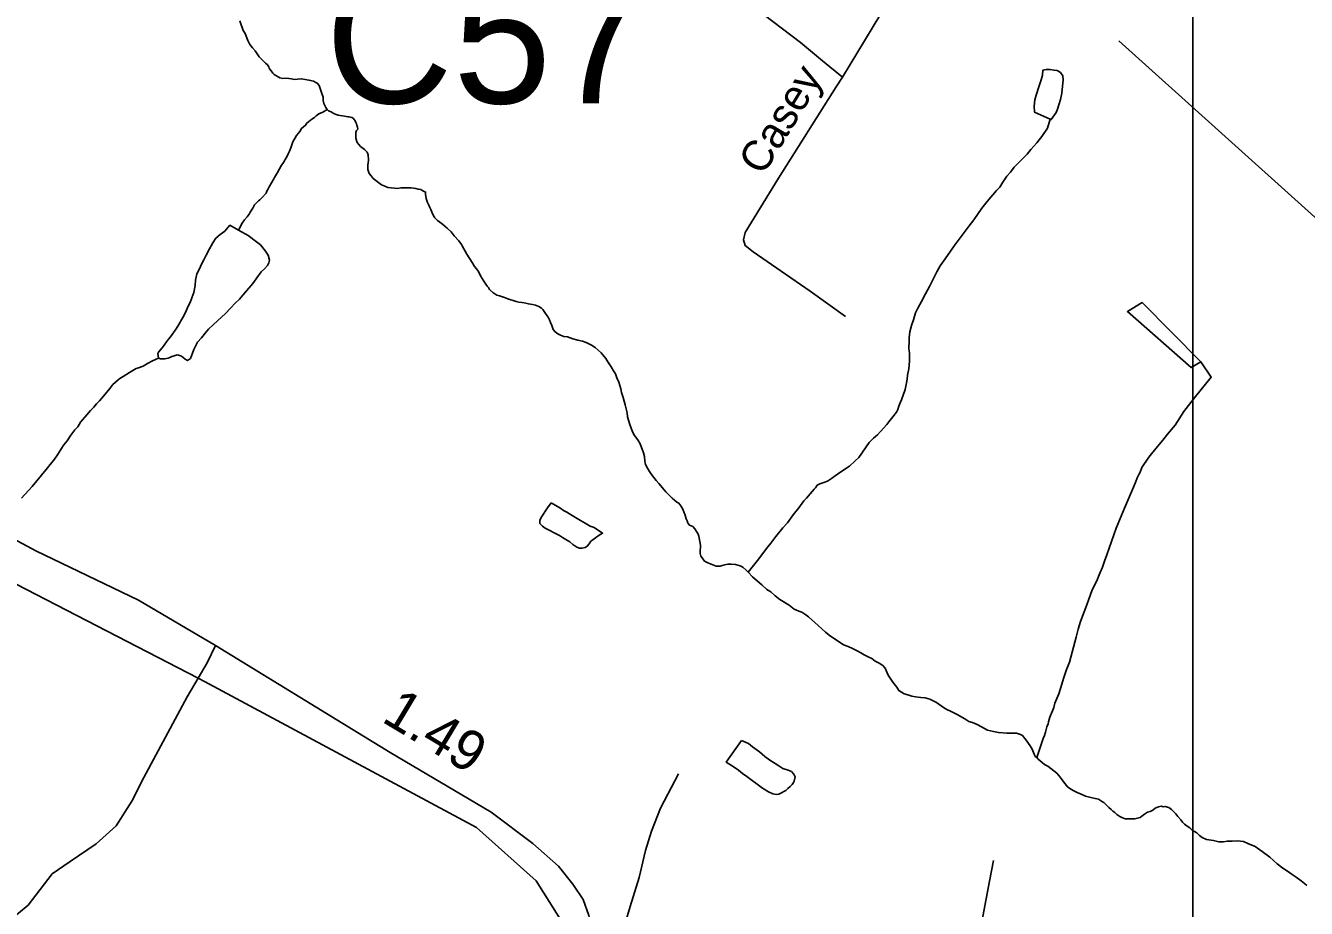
# Model space of a CAD drawing. Extents: x 2206922 to 2357709, y 510027 to 673830.
# Drawn here: x 2325457 to 2329429, y 575442 to 578180 of the extents above; entities that cross this region are included whole.
import ezdxf

# ---------------------------------------------------------------- set-up
doc = ezdxf.new("R2010")
doc.units = 0
for name, color, linetype in [('Exist Boundary Political Urban Extension UEB', 7, 'Continuous'), ('Exist Hydrographic Misc Water Feature', 7, 'Continuous'), ('Exist Road Non-System Type 51', 7, 'Continuous'), ('Exist Road Secondary Mileage Hundredths English Label', 7, 'Continuous'), ('Exist Road Secondary Structure Culvert Number Label', 7, 'Continuous'), ('Exist Road Secondary Type 51 Attributed', 7, 'Continuous'), ('Exist Road Secondary Type 51 Label', 7, 'Continuous'), ('Map Preparation Inset Cut Line', 7, 'Continuous')]:
    doc.layers.add(name, color=color, linetype=linetype)

msp = doc.modelspace()

# ---------------------------------------------------------------- linework, layer by layer
at = {"layer": 'Exist Boundary Political Urban Extension UEB'}
for points in [[(2325992.1, 576155.6), (2324138.3, 577112.9), (2324187.2, 577204.1)], [(2326617.5, 571132), (2326752.6, 572327.6), (2327081.9, 574735.7), (2327123.1, 575137.1), (2327143.7, 575363.5), (2327040.8, 575528.1), (2326855.5, 575692.8), (2326011.5, 576145.6), (2325992.1, 576155.6)]]:
    msp.add_lwpolyline(points, dxfattribs=at)
at = {"layer": 'Exist Hydrographic Misc Water Feature'}
for points in [[(2326121.9, 578194.8), (2326132.2, 578164.9), (2326138.1, 578155), (2326146.3, 578133.1), (2326152.5, 578121.2), (2326160.7, 578111.1), (2326168.7, 578101.3), (2326172.8, 578095.4), (2326181, 578083.2), (2326201.1, 578063.6), (2326207.4, 578057.8), (2326211.5, 578051.9), (2326212.9, 578047.7), (2326223.4, 578031.9), (2326227.5, 578028), (2326245.3, 578018), (2326255.2, 578016.1), (2326265.4, 578016.2), (2326281.4, 578014.7), (2326289.6, 578012.6), (2326313.2, 578014.7), (2326335.6, 578010.9), (2326349.9, 578007.2), (2326357.7, 578003.5), (2326361.6, 578001.3), (2326368, 577993.5), (2326371.9, 577981.5), (2326373.9, 577975.6), (2326376, 577969.6), (2326380.3, 577957.6), (2326380.3, 577947.9), (2326382.5, 577937.8), (2326384.4, 577933.9), (2326386.2, 577929.9), (2326388.5, 577925.5), (2326392.6, 577919.6)], [(2328847.3, 578132.2), (2329444.6, 577595), (2329949.2, 577140.4), (2329985.7, 577106.9), (2329995.5, 577094.9), (2330003.7, 577085.2), (2330014, 577075.1), (2330025.9, 577065.2), (2330040, 577053.7), (2330046, 577047.6), (2330049.9, 577043.7), (2330076.5, 577021.8), (2330084.3, 577015.8), (2330088.4, 577011.9), (2330094.8, 577006.2), (2330100.5, 577000), (2330104.6, 576994.1), (2330111, 576986.3), (2330113, 576978.3), (2330116.7, 576970.4), (2330121.2, 576958.4), (2330125.3, 576942.3), (2330128, 576846.6)], [(2328634, 577889.8), (2328585.6, 577911.3), (2328585.2, 577929.6), (2328586.8, 577949.5), (2328590.9, 577963.5), (2328600.6, 577993.3), (2328606.5, 578011.5), (2328610.2, 578025.5), (2328612.1, 578041.5), (2328622.1, 578043.6), (2328634, 578043.9), (2328646.1, 578042), (2328655.9, 578040.1), (2328666, 578034.2), (2328674.2, 578024.4), (2328674.4, 578010.2), (2328672.5, 577992.2), (2328670.7, 577970.2), (2328666.8, 577950.1), (2328661.3, 577934.3), (2328657.2, 577920.3), (2328653.5, 577910.3), (2328637.9, 577888), (2328634, 577889.8)], [(2326117, 577545), (2326128.3, 577567.3), (2326136.5, 577577.4), (2326144.5, 577587.2), (2326150.4, 577595.2), (2326153.9, 577601.5), (2326158, 577607.4), (2326161.9, 577613.3), (2326163.9, 577617.5), (2326167.4, 577623.4), (2326179.7, 577635.8), (2326183.6, 577639.6), (2326189.4, 577645.7), (2326203.7, 577659.8), (2326205.6, 577666), (2326209.5, 577673.9), (2326212.9, 577679.9), (2326226.7, 577704.1), (2326229.1, 577708.2), (2326232.6, 577714.1), (2326238.6, 577724.2), (2326250.3, 577746.4), (2326254.8, 577752.2), (2326260.3, 577760.3), (2326262.4, 577764.4), (2326268.3, 577774.5), (2326272, 577784.5), (2326275.9, 577790.4), (2326279.8, 577800.7), (2326285.7, 577818.9), (2326297.6, 577838.6), (2326307.3, 577851), (2326313.2, 577861), (2326325.5, 577870.9), (2326329, 577877.3), (2326345, 577889.1), (2326352.8, 577895.2), (2326358.7, 577899.6), (2326366.9, 577905.7), (2326379, 577911.6), (2326392.6, 577919.6)], [(2326392.6, 577919.6), (2326396.3, 577915.8), (2326404.5, 577911.8), (2326410.6, 577908), (2326414.7, 577906.2), (2326420.7, 577904), (2326426.8, 577902.3), (2326446.5, 577898.5), (2326456.8, 577896.6), (2326460.7, 577896.4), (2326468.9, 577894.4), (2326472.8, 577892.5), (2326479.1, 577884.7), (2326481.2, 577878.8), (2326483, 577874.8), (2326484.8, 577870.9), (2326486.9, 577864.9), (2326487.1, 577858.8), (2326483, 577854.9), (2326481.2, 577848.7), (2326481.4, 577844.7), (2326481.6, 577838.9), (2326481.6, 577830.8), (2326483.2, 577822.9), (2326485.7, 577816.8), (2326495.5, 577805.2), (2326508, 577795.2), (2326516, 577787.1), (2326519.7, 577779.3), (2326519.9, 577773.1), (2326520.1, 577769.1), (2326520.1, 577761.4), (2326518.3, 577747.1), (2326518.5, 577733.2), (2326520.5, 577727.2), (2326522.8, 577721.2), (2326528.7, 577713.4), (2326534.7, 577705.6), (2326560.7, 577685.9), (2326571.2, 577681.9), (2326581, 577678), (2326591.1, 577676.1), (2326611.2, 577674.3), (2326620.8, 577676.5), (2326628.8, 577676.5), (2326653.2, 577676.8), (2326666.9, 577674.8), (2326674.9, 577672.7), (2326682.9, 577671.2), (2326688.9, 577667), (2326697.3, 577663.3), (2326697.1, 577657.2), (2326699.3, 577643.2), (2326703.4, 577631.2), (2326707.5, 577623.3), (2326709.6, 577617.3), (2326713.7, 577609.3), (2326717.6, 577599.4), (2326721.9, 577589.5), (2326726, 577583.6), (2326734, 577575.5), (2326742, 577569.8), (2326750.4, 577563.7), (2326764.1, 577551.9), (2326776.6, 577540.3), (2326786.5, 577528.2), (2326800.8, 577512.3), (2326808.6, 577500.6), (2326811.1, 577496.6), (2326825.4, 577470.5), (2326841.6, 577444.9), (2326849.2, 577432.8), (2326855.6, 577425), (2326861.5, 577417.2), (2326867.7, 577403.3), (2326877.9, 577387.1), (2326888.4, 577371.4), (2326892.5, 577367.5), (2326896, 577361.3), (2326906.4, 577351.7), (2326918.5, 577343.7), (2326926.3, 577341.7), (2326942.5, 577336.1), (2326952.4, 577332.1), (2326978.8, 577324.6), (2326987, 577322.5), (2326996.9, 577320.6), (2327008.8, 577318.8), (2327016.5, 577316.8), (2327029.1, 577315), (2327038.9, 577313.1), (2327048.9, 577309.1), (2327056.9, 577303.4), (2327060.8, 577299.2), (2327069, 577287.4), (2327075, 577279.6), (2327077.2, 577275.6), (2327081.5, 577267.7), (2327085.2, 577259.4), (2327089.5, 577249.5)], [(2328634, 577889.8), (2328625.8, 577861.8), (2328608.4, 577835.6), (2328600.6, 577825.4), (2328592.6, 577815.7), (2328574.7, 577795.2), (2328563.1, 577781.2), (2328553, 577771), (2328543.2, 577761.1), (2328533.5, 577750.8), (2328523.3, 577741), (2328511.8, 577724.9), (2328499.9, 577712.5), (2328488, 577694.4), (2328478, 577678.4), (2328468.3, 577668.2), (2328438.8, 577634.1), (2328422.6, 577613.8), (2328409.1, 577593.5), (2328397.4, 577577.4), (2328383.4, 577559.2), (2328340.2, 577500.9), (2328308.6, 577456.6), (2328293, 577434.6), (2328283.2, 577416.2), (2328259.8, 577370.2), (2328247.5, 577348.1), (2328235.8, 577323.9), (2328224.5, 577303.8), (2328216.5, 577289.5), (2328210.8, 577267.7), (2328204.8, 577249.6), (2328198.9, 577229.8), (2328197.2, 577211.8), (2328197.2, 577203.7), (2328195.8, 577177.5), (2328198.1, 577165.4), (2328197.9, 577153.7), (2328197.9, 577139.4), (2328196.2, 577115.8), (2328192.3, 577095.7), (2328190.5, 577083.8), (2328188.8, 577071.5), (2328186.8, 577061.7), (2328184.9, 577051.4), (2328173.2, 577019.5), (2328169.6, 577009.5), (2328165.3, 576999.2), (2328162, 576989.2), (2328158.1, 576981.2), (2328141.9, 576960.9), (2328134.3, 576951.2), (2328128.3, 576943.2), (2328108.5, 576920.6), (2328098.6, 576910.7), (2328086.7, 576900.3), (2328073, 576886.6), (2328041, 576840.3), (2328029.5, 576829.9), (2328011.7, 576813.9), (2327981.9, 576793.6), (2327967.8, 576783.2), (2327956.3, 576775.2), (2327944.4, 576767.2), (2327932.1, 576763), (2327926.4, 576761), (2327920.4, 576758.7), (2327916.3, 576756.9), (2327912, 576754.7), (2327906.5, 576746.6), (2327902.4, 576742.7), (2327896.4, 576734.7), (2327879, 576714.2), (2327874.5, 576710.4), (2327870.8, 576706.1), (2327865.3, 576698.4), (2327854.8, 576684.2), (2327837.2, 576662.1), (2327819.9, 576637.9), (2327805.8, 576621.8), (2327784.1, 576595.5), (2327768.3, 576575.1), (2327758.6, 576563.2), (2327727.1, 576521), (2327697.5, 576484.4)], [(2326117, 577545), (2326090.7, 577560.8), (2326074.9, 577542.5), (2326060.8, 577532.4), (2326047.1, 577520.3), (2326037.4, 577506.3), (2326027.6, 577487.9), (2326017.5, 577468), (2326009.5, 577453.7), (2326002.2, 577439.8), (2325996, 577425.8), (2325988.2, 577409.5), (2325984.5, 577389.8), (2325982.7, 577373.9), (2325979, 577351.7), (2325972.8, 577335.6), (2325967.1, 577321.4), (2325961.4, 577309.3), (2325955.6, 577295.2), (2325947.8, 577279.3), (2325941.5, 577269.3), (2325932, 577253.3), (2325924, 577239.1), (2325906.4, 577215), (2325900.4, 577207), (2325894.5, 577199), (2325886.9, 577188.8), (2325880.8, 577180.8), (2325869.1, 577166.7), (2325867.2, 577162.5), (2325869.1, 577148.5)], [(2325869.1, 577148.5), (2325875.2, 577146.7), (2325883.2, 577146.7), (2325889.2, 577146.6), (2325899.2, 577148.8), (2325904.8, 577150.8), (2325911.1, 577153.1), (2325915.2, 577154.9), (2325926.9, 577159.2), (2325939, 577155.3), (2325944.7, 577151.2), (2325951.5, 577145.4), (2325959.3, 577141.3), (2325968.7, 577147.6), (2325974.9, 577163.7), (2325978.6, 577175.7), (2325990.3, 577197.9), (2326002.4, 577211.9), (2326014, 577226), (2326023.9, 577238.3), (2326039.9, 577252.5), (2326077.4, 577286.6), (2326093.2, 577304.9), (2326106.9, 577319.1), (2326120.9, 577331.2), (2326130.9, 577343.4), (2326142.6, 577357.5), (2326156.4, 577373.7), (2326164.6, 577383.8), (2326174, 577397.8), (2326188.1, 577415.9), (2326197.8, 577425.8), (2326207.6, 577436.1), (2326211.5, 577444), (2326213.8, 577452.2), (2326209.5, 577467.8), (2326201.3, 577480), (2326185.1, 577499.9), (2326173.2, 577509.4), (2326147.1, 577529.1), (2326117, 577545)], [(2329101.5, 577137.3), (2329071.8, 577119.1), (2328874.1, 577292.8), (2328919.6, 577321.2), (2329101.5, 577137.3)], [(2327089.5, 577249.5), (2327091.6, 577243.5), (2327093.4, 577237.5), (2327099.8, 577229.7), (2327107.8, 577224), (2327115.6, 577220), (2327126, 577216), (2327137.7, 577214.2), (2327153.7, 577208.2), (2327169.5, 577204.6), (2327184.3, 577200.8), (2327196, 577197), (2327212, 577188.9), (2327223.9, 577181), (2327242.1, 577165.3), (2327256.5, 577147.3), (2327262.6, 577137.4), (2327272.7, 577121.8), (2327280.5, 577109.6), (2327286.8, 577099.8), (2327290.9, 577087.8), (2327297.1, 577073.9), (2327303.4, 577053.8), (2327305.5, 577042.2), (2327310, 577026.1), (2327316.1, 577004.1), (2327322.5, 576978.4), (2327324.1, 576966.4), (2327326.8, 576956.3), (2327330.5, 576942.3), (2327338.7, 576920.4), (2327345.2, 576908.5), (2327355.3, 576894.8), (2327363.5, 576882.6), (2327373.5, 576854.7), (2327376, 576843), (2327377.9, 576828.9), (2327379.9, 576818.9), (2327386.1, 576807.1), (2327392.2, 576797.2), (2327398.6, 576787.3), (2327412.5, 576769.4), (2327420.7, 576759.6), (2327442.6, 576733.6), (2327450.8, 576725.9), (2327457, 576719.7), (2327462.7, 576714), (2327469.1, 576707.8), (2327477.1, 576702.1), (2327483.2, 576698.3), (2327489, 576690.2), (2327495.6, 576680.3), (2327499.4, 576668.3), (2327501.3, 576664.4), (2327505.8, 576650.3), (2327509.5, 576642.4), (2327509.7, 576638.4), (2327515.6, 576630.6), (2327526.1, 576626.6), (2327532, 576618.8), (2327537.8, 576610.6), (2327541.9, 576604.7), (2327544.6, 576596.7), (2327550.5, 576569), (2327550.5, 576560.9), (2327548.7, 576553), (2327548.7, 576542.9), (2327550.7, 576534.9), (2327554.8, 576529), (2327563, 576519.3), (2327573.1, 576513.3), (2327583.5, 576509.3), (2327593.4, 576505.4), (2327599.1, 576503.7), (2327605, 576503.6), (2327611, 576503.5), (2327617.4, 576505.8), (2327625.3, 576507.8), (2327635, 576510), (2327645.2, 576510.1), (2327659, 576508.1), (2327673.1, 576504.3), (2327681.3, 576500.2), (2327691.4, 576490.6), (2327697.5, 576484.4)], [(2325444, 576714), (2325477.6, 576750.3), (2325520.9, 576803), (2325546.7, 576835.2), (2325556.6, 576849.1), (2325566.2, 576865.5), (2325576.1, 576879.5), (2325585.9, 576891.8), (2325597.8, 576909.9), (2325609.7, 576925.9), (2325619.5, 576935.8), (2325627.3, 576950), (2325647.2, 576972.2), (2325658.9, 576986.2), (2325669.2, 576996.5), (2325676.7, 577006.7), (2325686.8, 577016.5), (2325698.7, 577030.9), (2325718.4, 577054.8), (2325728, 577067.1), (2325744, 577081.3), (2325749.7, 577085.3), (2325759.8, 577091.5), (2325779.5, 577103.5), (2325789.5, 577109.7), (2325799.6, 577115.9), (2325807.6, 577118), (2325821.7, 577124), (2325835.2, 577132), (2325851, 577140.2), (2325869.1, 577148.5)], [(2329101.5, 577137.3), (2329134.1, 577089.9), (2329084.9, 577029.1), (2329049.2, 576983), (2329021.8, 576940.5), (2328998, 576912.4), (2328984.2, 576894.2), (2328972.5, 576880.2), (2328948.8, 576851.8), (2328940.6, 576841.6), (2328919, 576809.6), (2328913.3, 576795.4), (2328909.6, 576787.5), (2328905.7, 576779.5), (2328897.5, 576761.3), (2328889.9, 576741.3), (2328864.5, 576683.1), (2328839.3, 576620.8), (2328810.3, 576538.4), (2328802.8, 576518.4), (2328796.6, 576500.3), (2328786.8, 576476.3), (2328779.2, 576458.4), (2328765, 576430.1), (2328748, 576383.9), (2328740, 576362), (2328728.7, 576331.7), (2328720.9, 576307.7), (2328715.2, 576283.5), (2328694.1, 576205.5), (2328684.2, 576179.4), (2328676.2, 576155.1), (2328670.5, 576137.3), (2328661.1, 576107.1), (2328654.9, 576093), (2328649.2, 576078.9), (2328645.3, 576064.9), (2328641.4, 576054.9), (2328635.2, 576040.8), (2328633.8, 576034.9), (2328629.7, 576020.9), (2328627.8, 576014.7), (2328624.2, 576004.8), (2328621.9, 575997), (2328620.3, 575988.7), (2328616.4, 575978.7), (2328612.7, 575968.8), (2328610.8, 575962.6), (2328593.2, 575910.5)], [(2327087.3, 576699.9), (2327113.5, 576684.2), (2327125.4, 576676.3), (2327135.5, 576670.4), (2327151.7, 576660.6), (2327178.1, 576644.9), (2327192.1, 576637.1), (2327208.3, 576627.4), (2327220, 576623.2), (2327246.2, 576605.4), (2327236, 576599.7), (2327224.5, 576591.3), (2327216.5, 576585.2), (2327210.3, 576581.2), (2327204.8, 576573.1), (2327198.8, 576565.1), (2327192.7, 576561.2), (2327182.8, 576559), (2327174.8, 576559), (2327166.9, 576562.6), (2327154.5, 576570.6), (2327144.5, 576578.6), (2327132.6, 576586.5), (2327122.6, 576592.4), (2327112.5, 576598.4), (2327102.5, 576604), (2327094.1, 576608), (2327082.4, 576613.9), (2327076.2, 576617.6), (2327068.4, 576621.7), (2327060, 576627.8), (2327052, 576635.5), (2327052, 576645.6), (2327057.8, 576657.7), (2327061.7, 576663.6), (2327067.8, 576671.6), (2327075.8, 576683.8), (2327087.3, 576699.9)], [(2327697.5, 576484.4), (2327711.3, 576470.6), (2327727.3, 576456.8), (2327739.8, 576445.2), (2327755.8, 576431), (2327768.1, 576423.5), (2327781.8, 576411.7), (2327796.6, 576399.8), (2327824.7, 576382.2), (2327840.4, 576370), (2327854.8, 576364.2), (2327864.2, 576360.4), (2327876.5, 576352.5), (2327884.5, 576346.8), (2327904.8, 576328.7), (2327915.3, 576319.1), (2327937.4, 576299.1), (2327949.3, 576289.6), (2327993.8, 576259.8), (2328007.8, 576254.1), (2328021.5, 576248.3), (2328036.1, 576240.4), (2328047.8, 576234.6), (2328057.8, 576228.6), (2328072, 576220.9), (2328081.8, 576217), (2328092, 576208.9), (2328104.1, 576203), (2328116, 576195.2), (2328122.4, 576187.3), (2328132.4, 576165.5), (2328147, 576143.5), (2328159.3, 576127.8), (2328165.3, 576117.6), (2328181.4, 576107.9), (2328193.5, 576104), (2328205.2, 576100.2), (2328217.3, 576098.4), (2328233.5, 576096.4), (2328247.3, 576094.8), (2328261, 576091), (2328273.3, 576085.1), (2328281.5, 576081.1), (2328303.5, 576065.2), (2328313.5, 576059.2), (2328325.8, 576053.7), (2328345.9, 576043.8), (2328369.9, 576030.1), (2328381.8, 576022.2), (2328393.9, 576018.3), (2328408.2, 576012.5), (2328421.8, 576004.8), (2328440.2, 575994.7), (2328458.3, 575990.8), (2328474.1, 575987.2), (2328500.1, 575985.3), (2328514.2, 575985.6), (2328522.2, 575985.6), (2328530.4, 575985.6), (2328542.5, 575981.8), (2328548.3, 575978.1), (2328560.4, 575964.1), (2328572.7, 575946.4), (2328578.6, 575936.2), (2328585, 575920.3), (2328589.1, 575912.3), (2328593.2, 575910.5)], [(2327677, 575962.7), (2327699.2, 575953), (2327711.1, 575943), (2327733.2, 575927.2), (2327749.6, 575913.3), (2327765.4, 575901.6), (2327781.6, 575891.9), (2327793.5, 575884), (2327805.8, 575876.1), (2327821.8, 575870.4), (2327832.2, 575866.4), (2327839.8, 575858.4), (2327844.1, 575850.4), (2327840.4, 575836.4), (2327838, 575832.3), (2327834.1, 575826.4), (2327828.3, 575820.3), (2327820.6, 575814.2), (2327814.4, 575808.2), (2327808.3, 575804.3), (2327800.9, 575800.2), (2327792.5, 575796.1), (2327784.9, 575795.7), (2327774.8, 575797.6), (2327760.5, 575803.4), (2327742.6, 575815.4), (2327726.2, 575827.2), (2327710.4, 575838.9), (2327694, 575850.7), (2327679.9, 575860.5), (2327668, 575870.4), (2327651.6, 575882.2), (2327629.9, 575896.1), (2327677, 575962.7)], [(2328593.2, 575910.5), (2328597.3, 575904.6), (2328609.2, 575894.7), (2328617.2, 575888.6), (2328627.2, 575883), (2328645.3, 575869), (2328655.5, 575861.4), (2328665.8, 575849.3), (2328673.6, 575837.6), (2328688.1, 575819.6), (2328695.9, 575813.5), (2328706.2, 575807.9), (2328718.3, 575802), (2328730.6, 575796.1), (2328744.3, 575790), (2328752.1, 575788.4), (2328760.3, 575786.4), (2328774.3, 575782.7), (2328784.5, 575780.7), (2328790.7, 575776.6), (2328796.8, 575772.8), (2328800.7, 575771), (2328804.6, 575766.7), (2328810.5, 575761), (2328816.3, 575754.8), (2328823.1, 575749), (2328828.8, 575743.2), (2328835, 575739.1), (2328840.7, 575733.3), (2328850.7, 575727.3), (2328857.1, 575723.6), (2328866.9, 575719.7), (2328880.9, 575719.6), (2328891.1, 575719.7), (2328897.3, 575720), (2328905.3, 575722), (2328913.1, 575724.1), (2328919, 575728.1), (2328926.8, 575734.2), (2328936.7, 575740.4), (2328944.7, 575742.4), (2328953.1, 575746.4), (2328960.4, 575752.6), (2328970.5, 575756.8), (2328978.5, 575758.8), (2328984.4, 575756.7), (2328990.8, 575758.6), (2329002.5, 575755.2), (2329010.5, 575749.1), (2329018.9, 575741), (2329024.6, 575735.2), (2329030.6, 575727.5), (2329039.2, 575717.2), (2329045.1, 575709.5), (2329050.9, 575703.7), (2329059.3, 575697.6), (2329067.1, 575691.6), (2329073.4, 575685.7), (2329079.6, 575682), (2329089.2, 575676.1), (2329097.6, 575667.9), (2329105.6, 575662.2), (2329119.6, 575656.1), (2329141.3, 575652.4), (2329157.3, 575648.8), (2329171.9, 575648.7), (2329183.7, 575650.9), (2329199.3, 575651), (2329215.5, 575651.4), (2329233.6, 575649.5), (2329247.5, 575643.7), (2329270.1, 575633.8), (2329291.6, 575618.1), (2329316, 575600.6), (2329338.6, 575580.6), (2329356.2, 575566.9), (2329370.8, 575557.1), (2329384.5, 575547.3), (2329396.8, 575539.4), (2329412.6, 575527.6), (2329422.8, 575519.6), (2329430.6, 575513.6)]]:
    msp.add_lwpolyline(points, dxfattribs=at)
at = {"layer": 'Exist Road Non-System Type 51'}
for points in [[(2326578.3, 579218.8), (2326571.5, 579187.3), (2326573.8, 579173.8), (2326576, 579151.2), (2326585, 579131), (2326603, 579108.4), (2326675.1, 579052.1), (2326990.3, 578790.7), (2327283.1, 578560.9), (2327576.9, 578343.5), (2327860.6, 578127.2), (2327928.2, 578070.9), (2327990.3, 578019.8)], [(2325992.1, 576155.6), (2326020.5, 576203.7), (2326046.2, 576257.3)], [(2325401.6, 575059.4), (2325320.2, 575098), (2325256, 575125.8), (2325217.4, 575153.7), (2325196, 575177.3), (2325191.7, 575194.4), (2325204.6, 575215.8), (2325247.4, 575265.1), (2325343.8, 575353), (2325464.8, 575452.6), (2325539.7, 575549.1), (2325595.4, 575587.6), (2325675.7, 575642.3), (2325737.8, 575698), (2325787.1, 575775.1), (2325823.5, 575848), (2325958.4, 576098.7), (2325992.1, 576155.6)], [(2327218.7, 575259.8), (2327266.3, 575270.5), (2327297.9, 575343.3), (2327317.2, 575399.1), (2327332.2, 575448.3), (2327360, 575538.3), (2327379.3, 575621.9), (2327398.5, 575681.9), (2327426.4, 575752.6), (2327482.1, 575859.8)], [(2328020.6, 574648), (2328050.6, 574733.7), (2328080.6, 574804.4), (2328220.2, 575035.1), (2328285.3, 575111.8), (2328374.2, 575220.5), (2328411.2, 575308.8), (2328426, 575417), (2328446.8, 575527.1), (2328458.2, 575591.1)]]:
    msp.add_lwpolyline(points, dxfattribs=at)
at = {"layer": 'Exist Road Secondary Type 51 Attributed'}
for points in [[(2328869.9, 580043.2), (2328843.5, 579986.8), (2328801.8, 579877.9), (2328562, 579329.2), (2328422.4, 578998), (2328253.6, 578531.6), (2328174.7, 578335.6), (2328109.4, 578216.2), (2327990.3, 578019.8), (2327971.2, 577990), (2327791.9, 577707), (2327688.4, 577538), (2327683.1, 577515.5), (2327689.1, 577497.4), (2327713.1, 577477.9), (2327800.2, 577417.8), (2327890.3, 577356.2), (2327999.9, 577278.1)], [(2324282.7, 577160.5), (2324452.4, 577085.3), (2325157.5, 576728.7), (2325489.4, 576550.8), (2325806.9, 576398.3), (2326046.2, 576257.3), (2326588, 575925.1), (2326900.7, 575740.8), (2327030.2, 575643.3), (2327109.4, 575572.6), (2327154.4, 575516.9), (2327186.5, 575469.8), (2327203.7, 575420.5), (2327220.8, 575354.1), (2327218.7, 575259.8), (2327201.5, 575092.6), (2327148, 574659.8), (2327073, 574109.1), (2326925.3, 572966.9)]]:
    msp.add_lwpolyline(points, dxfattribs=at)
at = {"layer": 'Map Preparation Inset Cut Line'}
msp.add_line((2329076.9, 579858.1), (2329076.9, 575298.3), dxfattribs=at)

# ---------------------------------------------------------------- texts
at = {"layer": 'Exist Road Secondary Mileage Hundredths English Label'}
msp.add_text('1.49', height=125, rotation=328.956, dxfattribs=at).set_placement((2326557.5, 576023.5))
at = {"layer": 'Exist Road Secondary Structure Culvert Number Label'}
msp.add_text('C57', height=410.1, dxfattribs=at).set_placement((2326386.5, 577938.7))
at = {"layer": 'Exist Road Secondary Type 51 Label'}
msp.add_text('Casey', height=95, rotation=58.6344, dxfattribs=at).set_placement((2327743.9, 577711.5))

doc.saveas('drawing.dxf')
